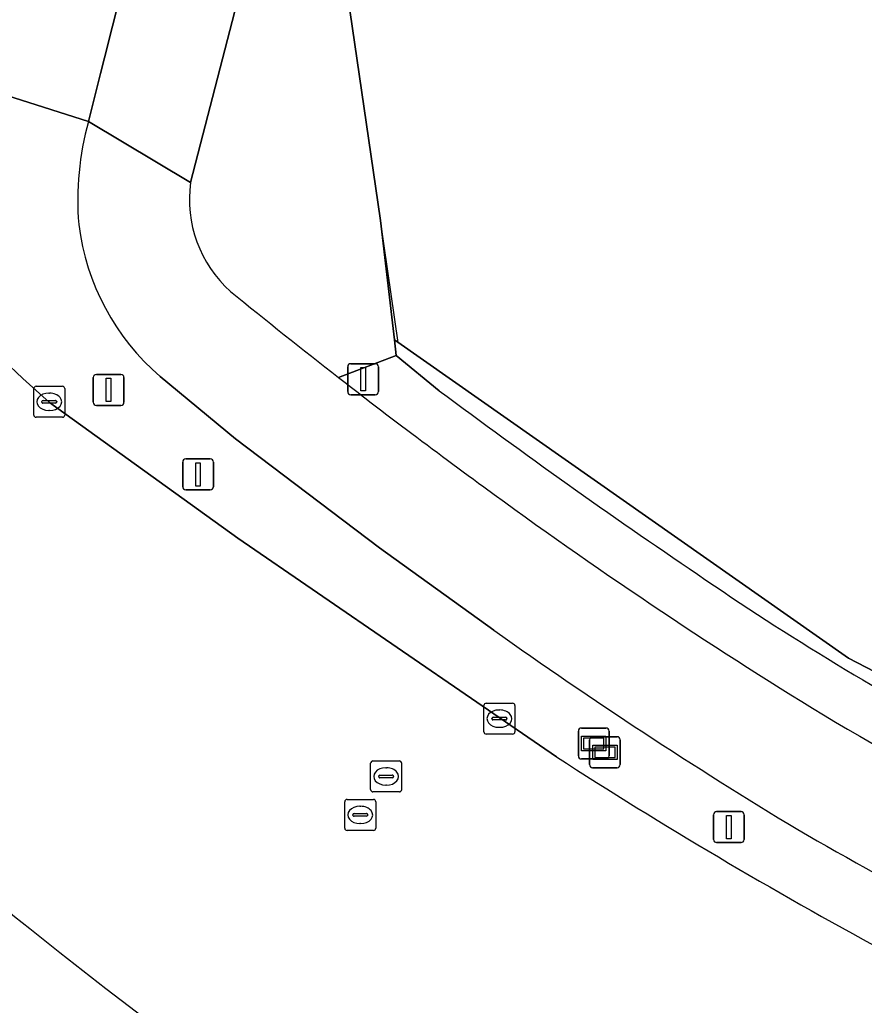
# Model space of a CAD drawing. Extents: x 157692 to 159674, y 381452 to 383291.
# Drawn here: x 157881.59 to 157908.86, y 382256.96 to 382288.78 of the extents above; entities that cross this region are included whole.
import ezdxf

# ---------------------------------------------------------------- set-up
doc = ezdxf.new("R2010")
doc.units = 0
for name, color, linetype in [('IMGEO_Berm_groen', 7, 'Continuous'), ('IMGEO_Erf', 7, 'Continuous'), ('IMGEO_Fietspad_open', 7, 'Continuous'), ('IMGEO_Grasland_overig', 7, 'Continuous'), ('IMGEO_Hek', 7, 'Continuous'), ('IMGEO_Informatiebord', 7, 'Continuous'), ('IMGEO_Kolk', 7, 'Continuous'), ('IMGEO_Lichtmast', 7, 'Continuous'), ('IMGEO_Portaal', 7, 'Continuous'), ('IMGEO_Rijbaan_regionaal_gesloten', 7, 'Continuous'), ('IMGEO_Rioolput', 7, 'Continuous'), ('IMGEO_Verkeersbordpaal', 7, 'Continuous'), ('IMGEO_Verkeerseiland_groen', 7, 'Continuous'), ('IMGEO_Voetpad_open', 7, 'Continuous')]:
    doc.layers.add(name, color=color, linetype=linetype)

msp = doc.modelspace()

# ---------------------------------------------------------------- linework, layer by layer
at = {"layer": 'IMGEO_Berm_groen'}
for points in [[(157864.114, 382342.935), (157866.762, 382334.417), (157869.263, 382325.986), (157870.521, 382320.98), (157871.5, 382315.747), (157872.274, 382309.829), (157872.838, 382302.825), (157872.581, 382302.768), (157873.357, 382294.121), (157873.804, 382291.348), (157874.315, 382288.932), (157874.445, 382288.472), (157883.808, 382285.497), (157884.198, 382287.039), (157884.326, 382287.545), (157885.601, 382292.589), (157885.854, 382294.725), (157885.722, 382296.874), (157884.369, 382306.828), (157882.709, 382318.672), (157880.839, 382332.538), (157878.807, 382347.427)], [(157883.808, 382285.497), (157874.445, 382288.472)], [(157896.892, 382269.077), (157893.207, 382271.732), (157888.558, 382275.252), (157886.13, 382277.258)], [(157882.557, 382276.421), (157888.636, 382272.046), (157898.921, 382264.984)]]:
    msp.add_lwpolyline(points, dxfattribs=at)
for centre, radius, start, end in [((157893.142, 382282.949), 9.676, 164.732, 184.6246), ((157903.529, 382300.606), 32.012, 212.4413, 229.0701), ((157891.156, 382283.112), 7.715, 187.022, 229.3552), ((157987.238, 382396.066), 155.848, 234.57031, 238.88629), ((157984.01, 382396.637), 156.757, 237.12488, 241.61629), ((157996.505, 382418.224), 179.641, 240.0076, 243.70494)]:
    msp.add_arc(centre, radius, start, end, dxfattribs=at)
at = {"layer": 'IMGEO_Erf'}
msp.add_lwpolyline([(157882.039, 382363.733), (157890.307, 382303.273), (157892.247, 382289.085), (157893.236, 382282.293), (157893.686, 382278.441), (157908.345, 382268.167), (157916.848, 382263.754), (157928.758, 382257.878), (157939.464, 382250.486), (158076.245, 382222.292), (158077.524, 382222.097), (158103.667, 382210.061), (158178.416, 382194.724), (158193.124, 382191.688), (158194.232, 382193.79), (158194.663, 382195.854), (158197.124, 382207.667), (158199.843, 382221.499), (158201.26, 382228.474), (158202.309, 382233.555), (158203.968, 382241.693), (158205.656, 382250), (158208.128, 382262.144)], dxfattribs=at)
at = {"layer": 'IMGEO_Fietspad_open'}
for points in [[(157876.575, 382380.063), (157876.091, 382371.095), (157876.082, 382370.433), (157876.101, 382369.194), (157876.134, 382368.253), (157876.148, 382367.955), (157876.223, 382366.718), (157876.325, 382365.483), (157876.456, 382364.251), (157878.807, 382347.427), (157880.839, 382332.538), (157882.709, 382318.672), (157884.369, 382306.828), (157885.722, 382296.874), (157885.854, 382294.725), (157885.601, 382292.589), (157884.326, 382287.545), (157884.198, 382287.039), (157883.808, 382285.497), (157887.106, 382283.525), (157888.772, 382289.981)], [(157887.106, 382283.525), (157883.808, 382285.497)], [(157886.13, 382277.258), (157888.558, 382275.252), (157893.207, 382271.732), (157896.892, 382269.077)]]:
    msp.add_lwpolyline(points, dxfattribs=at)
for centre, radius, start, end in [((157893.142, 382282.949), 9.676, 164.732, 184.6246), ((157891.043, 382282.977), 3.975, 172.0755, 228.2881), ((157891.156, 382283.112), 7.715, 187.022, 229.3552), ((158007.643, 382425.992), 188.495, 230.75647, 232.11247), ((158006.421, 382424.408), 186.494, 232.10981, 232.89514), ((158015.456, 382436.471), 201.565, 232.91553, 233.85683), ((157990.133, 382401.217), 158.16, 233.73239, 238.51938), ((157987.238, 382396.066), 155.848, 234.57031, 238.88629), ((157988.671, 382402.801), 158.761, 239.26795, 244.4835), ((157996.505, 382418.224), 179.641, 240.0076, 243.70494)]:
    msp.add_arc(centre, radius, start, end, dxfattribs=at)
at = {"layer": 'IMGEO_Grasland_overig'}
msp.add_lwpolyline([(157939.464, 382250.486), (157928.758, 382257.878), (157916.848, 382263.754), (157908.345, 382268.167), (157893.686, 382278.441), (157893.744, 382277.944), (157895.136, 382276.803)], dxfattribs=at)
for centre, radius, start, end in [((158024.948, 382450.62), 216.941, 233.24655, 235.94654), ((157956.037, 382347.253), 92.716, 235.4592, 242.06312)]:
    msp.add_arc(centre, radius, start, end, dxfattribs=at)
at = {"layer": 'IMGEO_Hek'}
for points in [[(157893.236, 382282.293), (157892.247, 382289.085)], [(157916.848, 382263.754), (157908.345, 382268.167), (157893.809, 382278.355), (157893.236, 382282.293)]]:
    msp.add_lwpolyline(points, dxfattribs=at)
at = {"layer": 'IMGEO_Informatiebord'}
for p, q in [((157899.727, 382265.914), (157900.517, 382265.914)), ((157900.517, 382265.914), (157899.727, 382265.914)), ((157899.627, 382265.014), (157899.627, 382265.814)), ((157899.627, 382265.814), (157899.627, 382265.014)), ((157899.987, 382264.733), (157899.987, 382265.533)), ((157899.987, 382265.533), (157899.987, 382264.733)), ((157900.087, 382265.633), (157900.877, 382265.633)), ((157900.877, 382265.633), (157900.087, 382265.633)), ((157900.617, 382265.814), (157900.617, 382265.014)), ((157900.617, 382265.014), (157900.617, 382265.814)), ((157900.977, 382265.533), (157900.977, 382264.733)), ((157900.977, 382264.733), (157900.977, 382265.533)), ((157900.517, 382264.914), (157899.727, 382264.914)), ((157899.727, 382264.914), (157900.517, 382264.914)), ((157900.877, 382264.633), (157900.087, 382264.633)), ((157900.087, 382264.633), (157900.877, 382264.633))]:
    msp.add_line(p, q, dxfattribs=at)
for points in [[(157899.728, 382265.646), (157900.516, 382265.646), (157900.516, 382265.182), (157899.728, 382265.182), (157899.728, 382265.646)], [(157899.793, 382265.581), (157899.793, 382265.247), (157900.451, 382265.247), (157900.451, 382265.581), (157899.793, 382265.581)], [(157900.088, 382265.365), (157900.876, 382265.365), (157900.876, 382264.901), (157900.088, 382264.901), (157900.088, 382265.365)], [(157900.153, 382265.3), (157900.153, 382264.966), (157900.811, 382264.966), (157900.811, 382265.3), (157900.153, 382265.3)]]:
    msp.add_lwpolyline(points, dxfattribs=at)
for centre, start, end in [((157899.727, 382265.814), 90, 180), ((157899.727, 382265.814), 90, 180), ((157900.517, 382265.814), 0, 90), ((157900.517, 382265.814), 360, 90), ((157900.087, 382265.533), 90, 180), ((157900.087, 382265.533), 90, 180), ((157900.877, 382265.533), 0, 90), ((157900.877, 382265.533), 360, 90), ((157899.727, 382265.014), 180, 270), ((157899.727, 382265.014), 180, 270), ((157900.517, 382265.014), 270, 0), ((157900.517, 382265.014), 270, 0), ((157900.087, 382264.733), 180, 270), ((157900.087, 382264.733), 180, 270), ((157900.877, 382264.733), 270, 0), ((157900.877, 382264.733), 270, 0)]:
    msp.add_arc(centre, 0.1, start, end, dxfattribs=at)
at = {"layer": 'IMGEO_Kolk'}
for p, q in [((157882.044, 382276.018), (157882.044, 382276.87)), ((157882.119, 382276.944), (157882.971, 382276.944)), ((157882.532, 382276.724), (157882.557, 382276.724)), ((157883.045, 382276.87), (157883.045, 382276.018)), ((157882.303, 382276.438), (157882.303, 382276.45)), ((157882.741, 382276.401), (157882.343, 382276.401)), ((157882.346, 382276.487), (157882.744, 382276.487)), ((157882.787, 382276.45), (157882.787, 382276.438)), ((157882.555, 382276.164), (157882.53, 382276.164)), ((157882.971, 382275.944), (157882.119, 382275.944)), ((157896.576, 382265.79), (157896.576, 382266.642)), ((157896.651, 382266.716), (157897.503, 382266.716)), ((157897.064, 382266.496), (157897.089, 382266.496)), ((157897.577, 382266.642), (157897.577, 382265.79)), ((157896.835, 382266.21), (157896.835, 382266.222)), ((157897.273, 382266.173), (157896.875, 382266.173)), ((157896.878, 382266.259), (157897.276, 382266.259)), ((157897.319, 382266.222), (157897.319, 382266.21)), ((157897.087, 382265.936), (157897.062, 382265.936)), ((157897.503, 382265.716), (157896.651, 382265.716))]:
    msp.add_line(p, q, dxfattribs=at)
for points in [[(157882.044, 382276.018), (157882.044, 382276.87)], [(157882.119, 382276.944), (157882.971, 382276.944)], [(157883.045, 382276.87), (157883.045, 382276.018)], [(157882.971, 382275.944), (157882.119, 382275.944)], [(157896.576, 382265.79), (157896.576, 382266.642)], [(157896.651, 382266.716), (157897.503, 382266.716)], [(157897.577, 382266.642), (157897.577, 382265.79)], [(157897.503, 382265.716), (157896.651, 382265.716)]]:
    msp.add_lwpolyline(points, dxfattribs=at)
for centre, radius, start, end in [((157882.121, 382276.868), 0.0765, 91.552, 178.448), ((157882.121, 382276.868), 0.0765, 91.552, 178.448), ((157882.969, 382276.868), 0.0765, 1.552, 88.448), ((157882.969, 382276.868), 0.0765, 1.552, 88.448), ((157882.343, 382276.447), 0.0403, 85.8775, 175.7526), ((157882.34, 382276.437), 0.0366, 178.938, 274.7102), ((157882.744, 382276.444), 0.043, 264.8664, 352.4533), ((157882.748, 382276.449), 0.0386, 1.7309, 96.639), ((157882.121, 382276.02), 0.0765, 181.552, 268.448), ((157882.121, 382276.02), 0.0765, 181.552, 268.448), ((157882.969, 382276.02), 0.0765, 271.552, 358.448), ((157882.969, 382276.02), 0.0765, 271.552, 358.448), ((157896.653, 382266.64), 0.0765, 91.552, 178.448), ((157896.653, 382266.64), 0.0765, 91.552, 178.448), ((157897.501, 382266.64), 0.0765, 1.552, 88.448), ((157897.501, 382266.64), 0.0765, 1.552, 88.448), ((157896.875, 382266.219), 0.0403, 85.8775, 175.7526), ((157896.872, 382266.209), 0.0366, 178.938, 274.7102), ((157897.276, 382266.216), 0.043, 264.8664, 352.4533), ((157897.28, 382266.221), 0.0386, 1.7309, 96.639), ((157896.653, 382265.792), 0.0765, 181.552, 268.448), ((157896.653, 382265.792), 0.0765, 181.552, 268.448), ((157897.501, 382265.792), 0.0765, 271.552, 358.448), ((157897.501, 382265.792), 0.0765, 271.552, 358.448)]:
    msp.add_arc(centre, radius, start, end, dxfattribs=at)
for centre, major_axis, ratio, start_param, end_param in [((157882.531, 382276.444), (-0.387, 0.002), 0.722429, 4.712389, 7.853982), ((157882.556, 382276.444), (-0.39, 0.002), 0.717154, 1.570796, 4.712389), ((157897.063, 382266.216), (-0.387, 0.002), 0.722429, 4.712389, 7.853982), ((157897.088, 382266.216), (-0.39, 0.002), 0.717154, 1.570796, 4.712389)]:
    msp.add_ellipse(centre, major_axis=major_axis, ratio=ratio, start_param=start_param, end_param=end_param, dxfattribs=at)
at = {"layer": 'IMGEO_Lichtmast'}
for p, q in [((157892.281, 382277.674), (157893.071, 382277.674)), ((157893.071, 382277.674), (157892.281, 382277.674)), ((157892.181, 382276.774), (157892.181, 382277.574)), ((157892.181, 382277.574), (157892.181, 382276.774)), ((157893.171, 382277.574), (157893.171, 382276.774)), ((157893.171, 382276.774), (157893.171, 382277.574)), ((157893.071, 382276.674), (157892.281, 382276.674)), ((157892.281, 382276.674), (157893.071, 382276.674)), ((157886.852, 382273.701), (157886.852, 382274.501)), ((157886.852, 382274.501), (157886.852, 382273.701)), ((157886.952, 382274.601), (157887.742, 382274.601)), ((157887.742, 382274.601), (157886.952, 382274.601)), ((157887.842, 382274.501), (157887.842, 382273.701)), ((157887.842, 382273.701), (157887.842, 382274.501)), ((157887.742, 382273.601), (157886.952, 382273.601)), ((157886.952, 382273.601), (157887.742, 382273.601))]:
    msp.add_line(p, q, dxfattribs=at)
for points in [[(157892.601, 382277.549), (157892.751, 382277.549), (157892.751, 382276.799), (157892.601, 382276.799), (157892.601, 382277.549)], [(157887.272, 382274.476), (157887.422, 382274.476), (157887.422, 382273.726), (157887.272, 382273.726), (157887.272, 382274.476)]]:
    msp.add_lwpolyline(points, dxfattribs=at)
for centre, start, end in [((157892.281, 382277.574), 90, 180), ((157892.281, 382277.574), 90, 180), ((157893.071, 382277.574), 0, 90), ((157893.071, 382277.574), 360, 90), ((157892.281, 382276.774), 180, 270), ((157892.281, 382276.774), 180, 270), ((157893.071, 382276.774), 270, 0), ((157893.071, 382276.774), 270, 0), ((157886.952, 382274.501), 90, 180), ((157886.952, 382274.501), 90, 180), ((157887.742, 382274.501), 0, 90), ((157887.742, 382274.501), 360, 90), ((157886.952, 382273.701), 180, 270), ((157886.952, 382273.701), 180, 270), ((157887.742, 382273.701), 270, 0), ((157887.742, 382273.701), 270, 0)]:
    msp.add_arc(centre, 0.1, start, end, dxfattribs=at)
at = {"layer": 'IMGEO_Portaal'}
for p, q in [((157884.066, 382277.328), (157884.856, 382277.328)), ((157884.856, 382277.328), (157884.066, 382277.328)), ((157883.966, 382276.428), (157883.966, 382277.228)), ((157883.966, 382277.228), (157883.966, 382276.428)), ((157884.956, 382277.228), (157884.956, 382276.428)), ((157884.956, 382276.428), (157884.956, 382277.228)), ((157884.856, 382276.328), (157884.066, 382276.328)), ((157884.066, 382276.328), (157884.856, 382276.328))]:
    msp.add_line(p, q, dxfattribs=at)
msp.add_lwpolyline([(157884.386, 382277.203), (157884.536, 382277.203), (157884.536, 382276.453), (157884.386, 382276.453), (157884.386, 382277.203)], dxfattribs=at)
for centre, start, end in [((157884.066, 382277.228), 90, 180), ((157884.066, 382277.228), 90, 180), ((157884.856, 382277.228), 0, 90), ((157884.856, 382277.228), 360, 90), ((157884.066, 382276.428), 180, 270), ((157884.066, 382276.428), 180, 270), ((157884.856, 382276.428), 270, 0), ((157884.856, 382276.428), 270, 0)]:
    msp.add_arc(centre, 0.1, start, end, dxfattribs=at)
at = {"layer": 'IMGEO_Rijbaan_regionaal_gesloten'}
msp.add_lwpolyline([(157898.921, 382264.984), (157888.636, 382272.046), (157882.557, 382276.421)], dxfattribs=at)
for centre, radius, start, end in [((157903.529, 382300.606), 32.012, 212.4413, 229.0701), ((157987.405, 382391.015), 168.642, 227.45827, 234.25024), ((157984.01, 382396.637), 156.757, 237.12488, 241.61629)]:
    msp.add_arc(centre, radius, start, end, dxfattribs=at)
at = {"layer": 'IMGEO_Rioolput'}
for p, q in [((157892.92, 382263.924), (157892.92, 382264.776)), ((157892.995, 382264.85), (157893.847, 382264.85)), ((157893.408, 382264.63), (157893.433, 382264.63)), ((157893.921, 382264.776), (157893.921, 382263.924)), ((157893.179, 382264.344), (157893.179, 382264.356)), ((157893.617, 382264.307), (157893.219, 382264.307)), ((157893.222, 382264.393), (157893.62, 382264.393)), ((157893.663, 382264.356), (157893.663, 382264.344)), ((157893.431, 382264.07), (157893.406, 382264.07)), ((157892.16, 382263.608), (157893.012, 382263.608)), ((157893.847, 382263.85), (157892.995, 382263.85)), ((157892.085, 382262.682), (157892.085, 382263.534)), ((157892.573, 382263.388), (157892.598, 382263.388)), ((157893.086, 382263.534), (157893.086, 382262.682)), ((157892.344, 382263.102), (157892.344, 382263.114)), ((157892.782, 382263.065), (157892.384, 382263.065)), ((157892.387, 382263.151), (157892.785, 382263.151)), ((157892.828, 382263.114), (157892.828, 382263.102)), ((157892.596, 382262.828), (157892.571, 382262.828)), ((157893.012, 382262.608), (157892.16, 382262.608))]:
    msp.add_line(p, q, dxfattribs=at)
for points in [[(157892.92, 382263.924), (157892.92, 382264.776)], [(157892.995, 382264.85), (157893.847, 382264.85)], [(157893.921, 382264.776), (157893.921, 382263.924)], [(157892.16, 382263.608), (157893.012, 382263.608)], [(157893.847, 382263.85), (157892.995, 382263.85)], [(157892.085, 382262.682), (157892.085, 382263.534)], [(157893.086, 382263.534), (157893.086, 382262.682)], [(157893.012, 382262.608), (157892.16, 382262.608)]]:
    msp.add_lwpolyline(points, dxfattribs=at)
for centre, radius, start, end in [((157892.997, 382264.774), 0.0765, 91.552, 178.448), ((157892.997, 382264.774), 0.0765, 91.552, 178.448), ((157893.845, 382264.774), 0.0765, 1.552, 88.448), ((157893.845, 382264.774), 0.0765, 1.552, 88.448), ((157893.219, 382264.353), 0.0403, 85.8775, 175.7526), ((157893.216, 382264.343), 0.0366, 178.938, 274.7102), ((157893.62, 382264.35), 0.043, 264.8664, 352.4533), ((157893.624, 382264.355), 0.0386, 1.7309, 96.639), ((157892.997, 382263.926), 0.0765, 181.552, 268.448), ((157892.997, 382263.926), 0.0765, 181.552, 268.448), ((157893.845, 382263.926), 0.0765, 271.552, 358.448), ((157893.845, 382263.926), 0.0765, 271.552, 358.448), ((157892.162, 382263.532), 0.0765, 91.552, 178.448), ((157892.162, 382263.532), 0.0765, 91.552, 178.448), ((157893.01, 382263.532), 0.0765, 1.552, 88.448), ((157893.01, 382263.532), 0.0765, 1.552, 88.448), ((157892.384, 382263.111), 0.0403, 85.8775, 175.7526), ((157892.381, 382263.101), 0.0366, 178.938, 274.7102), ((157892.785, 382263.108), 0.043, 264.8664, 352.4533), ((157892.789, 382263.113), 0.0386, 1.7309, 96.639), ((157892.162, 382262.684), 0.0765, 181.552, 268.448), ((157892.162, 382262.684), 0.0765, 181.552, 268.448), ((157893.01, 382262.684), 0.0765, 271.552, 358.448), ((157893.01, 382262.684), 0.0765, 271.552, 358.448)]:
    msp.add_arc(centre, radius, start, end, dxfattribs=at)
for centre, major_axis, ratio, start_param, end_param in [((157893.407, 382264.35), (-0.387, 0.002), 0.722429, 4.712389, 7.853982), ((157893.432, 382264.35), (-0.39, 0.002), 0.717154, 1.570796, 4.712389), ((157892.572, 382263.108), (-0.387, 0.002), 0.722429, 4.712389, 7.853982), ((157892.597, 382263.108), (-0.39, 0.002), 0.717154, 1.570796, 4.712389)]:
    msp.add_ellipse(centre, major_axis=major_axis, ratio=ratio, start_param=start_param, end_param=end_param, dxfattribs=at)
at = {"layer": 'IMGEO_Verkeersbordpaal'}
for p, q in [((157903.986, 382262.316), (157903.986, 382263.116)), ((157903.986, 382263.116), (157903.986, 382262.316)), ((157904.086, 382263.216), (157904.876, 382263.216)), ((157904.876, 382263.216), (157904.086, 382263.216)), ((157904.976, 382263.116), (157904.976, 382262.316)), ((157904.976, 382262.316), (157904.976, 382263.116)), ((157904.876, 382262.216), (157904.086, 382262.216)), ((157904.086, 382262.216), (157904.876, 382262.216))]:
    msp.add_line(p, q, dxfattribs=at)
msp.add_lwpolyline([(157904.406, 382263.091), (157904.556, 382263.091), (157904.556, 382262.341), (157904.406, 382262.341), (157904.406, 382263.091)], dxfattribs=at)
for centre, start, end in [((157904.086, 382263.116), 90, 180), ((157904.086, 382263.116), 90, 180), ((157904.876, 382263.116), 0, 90), ((157904.876, 382263.116), 360, 90), ((157904.086, 382262.316), 180, 270), ((157904.086, 382262.316), 180, 270), ((157904.876, 382262.316), 270, 0), ((157904.876, 382262.316), 270, 0)]:
    msp.add_arc(centre, 0.1, start, end, dxfattribs=at)
at = {"layer": 'IMGEO_Verkeerseiland_groen'}
msp.add_arc((157987.405, 382391.015), 168.642, 227.45827, 234.25024, dxfattribs=at)
at = {"layer": 'IMGEO_Voetpad_open'}
for points in [[(157891.886, 382277.229), (157893.744, 382277.944), (157893.686, 382278.441), (157893.236, 382282.293), (157892.247, 382289.085), (157890.307, 382303.273), (157882.039, 382363.733), (157883.322, 382363.495), (157883.312, 382363.613), (157883.102, 382366.21)], [(157888.772, 382289.981), (157887.106, 382283.525)], [(157895.136, 382276.803), (157893.744, 382277.944), (157891.886, 382277.229)]]:
    msp.add_lwpolyline(points, dxfattribs=at)
for centre, radius, start, end in [((157891.043, 382282.977), 3.975, 172.0755, 228.2881), ((158007.643, 382425.992), 188.495, 230.75647, 232.11247), ((158006.421, 382424.408), 186.494, 232.10981, 232.89514), ((158024.948, 382450.62), 216.941, 233.24655, 235.94654), ((158015.456, 382436.471), 201.565, 232.91553, 233.85683), ((157990.133, 382401.217), 158.16, 233.73239, 238.51938), ((157956.037, 382347.253), 92.716, 235.4592, 242.06312), ((157988.671, 382402.801), 158.761, 239.26795, 244.4835)]:
    msp.add_arc(centre, radius, start, end, dxfattribs=at)

doc.saveas('drawing.dxf')
